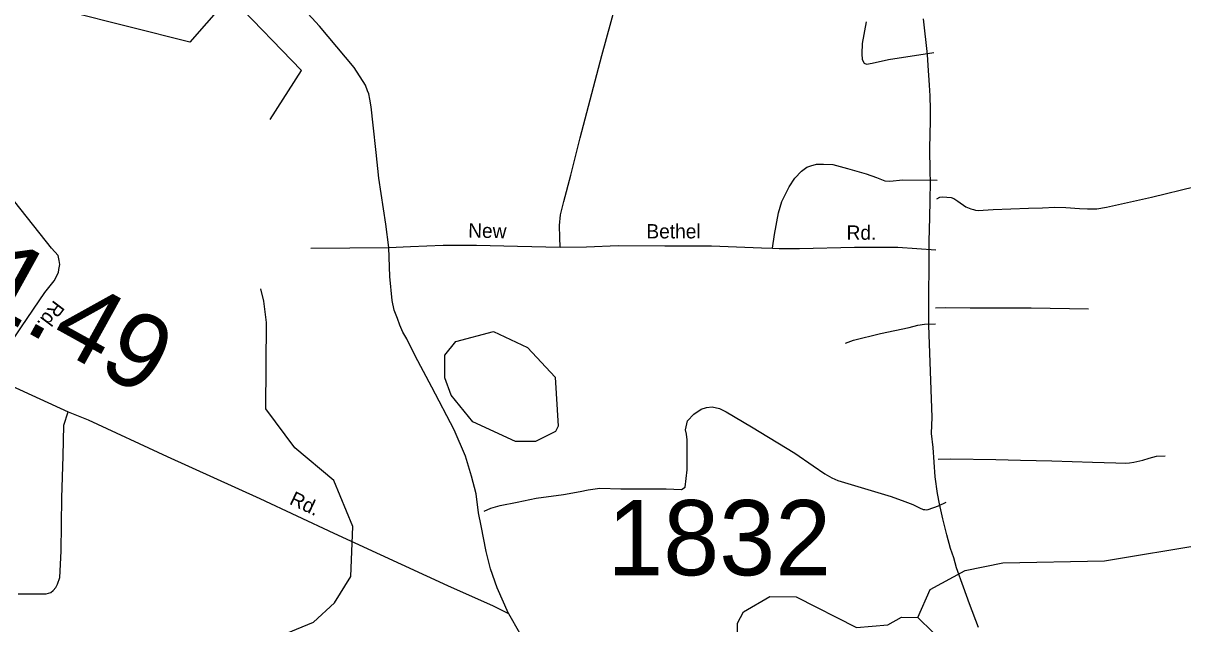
# Model space of a CAD drawing. Extents: x 2093524 to 2270757, y 289120 to 570408.
# Drawn here: x 2177691 to 2185392, y 480435 to 484427 of the extents above; entities that cross this region are included whole.
import ezdxf

# ---------------------------------------------------------------- set-up
doc = ezdxf.new("R2010")
doc.units = 0
for name, color, linetype in [('Exist Hydrographic Creek Single Shore', 7, 'Continuous'), ('Exist Hydrographic Misc Water Feature', 7, 'Continuous'), ('Exist Hydrographic Pond Under 1500 Sq Ft', 7, 'Continuous'), ('Exist Road Non-System Type 51', 7, 'Continuous'), ('Exist Road Non-System Type 51 Label', 7, 'Continuous'), ('Exist Road Primary US Attributed', 7, 'Continuous'), ('Exist Road Secondary Mileage Hundredths English Label', 7, 'Continuous'), ('Exist Road Secondary Type 51 Attributed', 7, 'Continuous'), ('Exist Road Secondary Type 51 Label', 7, 'Continuous'), ('Exist Road Secondary Type 51 Number Label', 7, 'Continuous')]:
    doc.layers.add(name, color=color, linetype=linetype)

msp = doc.modelspace()

# ---------------------------------------------------------------- linework, layer by layer
at = {"layer": 'Exist Hydrographic Creek Single Shore'}
for points in [[(2179330.5, 483787.4), (2179538.8, 484112.4), (2179085.6, 484584), (2179019.8, 484552.5), (2178796.7, 484301.1), (2177986.7, 484504.3), (2177728.8, 484637.5), (2176942.6, 485122.3), (2176548.7, 485546.8), (2176154.6, 486027.1), (2176077.7, 486300.8), (2175985.6, 486476.5), (2175758.6, 486773), (2175782.6, 486923.4), (2175857.7, 486974.5), (2176872.7, 487196.8)], [(2177817.8, 477580), (2177749.7, 477879.9), (2177763.6, 478273.2), (2177936.7, 478656.8), (2178118.8, 478931.9), (2178234.7, 479041.2), (2178316.7, 479265.9), (2178430.7, 479742.5), (2178595.7, 479985.2), (2178786.7, 480102.7), (2179617.7, 480446.9), (2179758.8, 480575.2), (2179865.8, 480750.2), (2179880.8, 481081.2), (2179753.7, 481388.8), (2179494.7, 481604), (2179301.7, 481863.6), (2179306.7, 482437.6), (2179288.8, 482579), (2179268.3, 482661.8)]]:
    msp.add_lwpolyline(points, dxfattribs=at)
at = {"layer": 'Exist Hydrographic Misc Water Feature'}
msp.add_lwpolyline([(2183632.9, 480477.9), (2183714.9, 480663.3), (2183947.8, 480789.7), (2184196.7, 480840.5), (2184871.8, 480853.2), (2185537.8, 480964.5), (2185987.9, 480958.8), (2186487.8, 480853.6), (2186720.9, 480878.5), (2186970.9, 480880), (2187088.8, 480831.7)], dxfattribs=at)
at = {"layer": 'Exist Hydrographic Pond Under 1500 Sq Ft'}
for points in [[(2180960.8, 481646.7), (2180676.8, 481777.1), (2180533.7, 481953.8), (2180491.7, 482069.4), (2180490.8, 482220.3), (2180564.7, 482310.7), (2180814.8, 482377.8), (2181039.8, 482271.6), (2181224.7, 482074.4), (2181242.8, 481749.3), (2181226.8, 481713.6), (2181093.7, 481647.3), (2180960.8, 481646.7)], [(2183632.9, 480477.9), (2183732.9, 480380.7), (2183725.7, 480262.8), (2183692.9, 480204.4), (2183501.8, 480070.4), (2183360.7, 480037.2), (2183226.9, 480085.8), (2182833.8, 480349.6), (2182467.7, 480281.5), (2182433.7, 480314.9), (2182433.7, 480439.6), (2182474.7, 480514.2), (2182648.8, 480615.7), (2182823.7, 480615.5), (2183224.8, 480410.6), (2183432.9, 480429.4), (2183524.8, 480480), (2183632.9, 480477.9)]]:
    msp.add_lwpolyline(points, dxfattribs=at)
at = {"layer": 'Exist Road Non-System Type 51'}
msp.add_line((2179600.2, 482932.3), (2180119.9, 482935.3), dxfattribs=at)
for points in [[(2181257.5, 482937.7), (2181255.2, 483003.7), (2181252.9, 483083.5), (2181258.2, 483153.5), (2181282, 483241.6), (2181326.8, 483417.9), (2181389.5, 483664.3), (2181534.3, 484212.7), (2181657.6, 484667.2)], [(2183288.4, 484436.4), (2183263.2, 484292.2), (2183259.5, 484222.4), (2183261.8, 484186.3), (2183276, 484160.4), (2183292, 484154.5), (2183329.8, 484160.7), (2183437.6, 484185.4), (2183739.3, 484231.2)], [(2177463.7, 482088.8), (2177680, 482409.9), (2177834.5, 482636.7), (2177896.1, 482714.8), (2177925.7, 482769), (2177927.8, 482791), (2177933.3, 482823), (2177929.3, 482849), (2177923.1, 482882.9), (2177878.8, 482932.7), (2177635.3, 483239.3), (2177174, 483840.3), (2176850, 484250.3)], [(2182667.2, 482931.4), (2182680.5, 483021.7), (2182707.6, 483165.8), (2182729.2, 483241.8), (2182760.9, 483303.8), (2182778.7, 483339.9), (2182816.2, 483396.2), (2182860.2, 483444.5), (2182895.8, 483470.7), (2182921.9, 483478.7), (2182959.8, 483491.1), (2183005.8, 483491.1), (2183067.7, 483487.6), (2183165.9, 483462), (2183288.2, 483424.8), (2183358.2, 483401.4), (2183412.2, 483379.6), (2183446.3, 483377.7), (2183532.1, 483386.1), (2183760, 483383.5)], [(2183758.8, 483259.5), (2183778.8, 483271.6), (2183796.9, 483273.9), (2183854.8, 483268.1), (2183870.8, 483262.2), (2183898.9, 483244.3), (2183951, 483206.8), (2183985.2, 483193), (2184003.1, 483189), (2184015.2, 483185.2), (2184033.2, 483183.2), (2184133, 483189.7), (2184367, 483197.2), (2184460.9, 483199.5), (2184542.7, 483204.1), (2184614.8, 483202.3), (2184706.8, 483194.9), (2184758.6, 483193.2), (2184820.6, 483193.6), (2184884.8, 483203.8), (2185184.3, 483271.6), (2185473.7, 483341.3)], [(2180119.9, 482935.3), (2180262.1, 482943.9), (2180479.7, 482951.4), (2180701.8, 482952.5), (2180973.6, 482946), (2181257.5, 482937.7)], [(2181257.5, 482937.7), (2181431.4, 482940.5), (2181641.5, 482949.7), (2181951.1, 482947.4), (2182263.1, 482947.4), (2182595.1, 482933.2), (2182667.2, 482931.4)], [(2182667.2, 482931.4), (2182711.1, 482929.9), (2182846.9, 482928.5), (2183210.9, 482938.6), (2183498.8, 482938.4), (2183750.8, 482921.5)], [(2183748.9, 482535.8), (2183814.9, 482538.1), (2183980.8, 482535.1), (2184384.6, 482535.5), (2184766.6, 482527.5)], [(2183152.5, 482300.4), (2183204.4, 482320.7), (2183384, 482365.7), (2183573.8, 482404.8), (2183633.4, 482419), (2183675.6, 482427.4), (2183749.4, 482429.8)], [(2177657.9, 480634.4), (2177783.9, 480635.2), (2177843.9, 480635.3), (2177873.9, 480643.5), (2177889.6, 480655.7), (2177907.7, 480677.6), (2177919.3, 480699.7), (2177933.3, 480743.7), (2177942.1, 480917.7), (2177948.2, 481271.8), (2177956.7, 481549.5), (2177959.5, 481755.4), (2177988.8, 481843.7)], [(2180751.6, 481183.5), (2180795.7, 481203.6), (2180857.4, 481222), (2180971.3, 481244.7), (2181097.1, 481269.4), (2181278.7, 481294.3), (2181388.7, 481315), (2181442.7, 481325.4), (2181520.6, 481335.7), (2181660.6, 481332.5), (2181960.4, 481332.1), (2182062.4, 481328.7), (2182086.3, 481343), (2182099.7, 481458.9), (2182100.9, 481596.9), (2182100.4, 481657), (2182096.3, 481694.8), (2182090, 481724.8), (2182103.6, 481784.8), (2182143.6, 481829), (2182193.4, 481861.4), (2182229.1, 481873.5), (2182267.2, 481877.7), (2182315.2, 481865.9), (2182359.4, 481844.3), (2182528, 481745.2), (2182814.7, 481568.8), (2182937, 481485.7), (2183015.3, 481432), (2183061.4, 481404.5), (2183101.7, 481386.6), (2183255.9, 481341.5), (2183454.2, 481280.5), (2183546.4, 481249.1), (2183598.4, 481227.4), (2183644.5, 481205.8), (2183668.6, 481195.8), (2183676.5, 481196), (2183678.5, 481196), (2183686.6, 481191.9), (2183700.4, 481193.9), (2183770.4, 481218.4), (2183820.2, 481244.6)], [(2183768.4, 481528.4), (2183852.5, 481532.6), (2184150.5, 481526.3), (2184314.5, 481523.4), (2184522.3, 481518.5), (2184792.1, 481510.2), (2184948.2, 481505.1), (2185010.1, 481503.2), (2185038.1, 481505.6), (2185066, 481509.6), (2185126, 481523.8), (2185167.9, 481536.1), (2185217.7, 481550.5), (2185273.9, 481552.7)]]:
    msp.add_lwpolyline(points, dxfattribs=at)
at = {"layer": 'Exist Road Primary US Attributed'}
msp.add_lwpolyline([(2184034.3, 480410.6), (2183975.9, 480568.5), (2183935.4, 480677.9), (2183888.5, 480807.7), (2183872.1, 480873.6), (2183850.1, 480935.4), (2183825.3, 481027.1), (2183798.9, 481132.9), (2183776.3, 481232.8), (2183763.9, 481300.6), (2183747.4, 481412.4), (2183734, 481606.5), (2183723.8, 481700.5), (2183727, 481808.1), (2183705.6, 482418), (2183705.1, 482523.9), (2183706.9, 482909.7), (2183708.6, 482977.8), (2183711.5, 483135.6), (2183715, 483247.7), (2183716.2, 483371.6), (2183713.9, 483439.6), (2183713.1, 483595.4), (2183716.1, 483777.4), (2183715.7, 483853.5), (2183715.2, 483943.4), (2183710.7, 484015.3), (2183701.8, 484145.4), (2183695.5, 484219.3), (2183670.3, 484455)], dxfattribs=at)
at = {"layer": 'Exist Road Secondary Type 51 Attributed'}
for points in [[(2180913, 480502.7), (2180838.1, 480674.5), (2180793.2, 480801.5), (2180764.8, 480916.7), (2180731.9, 481085.6), (2180715.5, 481172.3), (2180699, 481299.4), (2180669.1, 481417.5), (2180628.8, 481549.1), (2180552.5, 481724.1), (2180405.1, 482009.1), (2180294.1, 482216.4), (2180239.3, 482330.3), (2180211.3, 482373.9), (2180192.9, 482419.8), (2180176.7, 482463.8), (2180154.5, 482519.6), (2180142, 482583.5), (2180125.2, 482743.3), (2180119.9, 482935.3), (2180099.1, 483091.2), (2180053.4, 483396.8), (2180034.4, 483566.5), (2180015.5, 483750.2), (2180000.8, 483870.2), (2179992.4, 483922.2), (2179986.2, 483958.1), (2179978.1, 483977.9), (2179964, 484014), (2179889.3, 484131.6), (2179658, 484406.2), (2179122.9, 484992.9)], [(2177612.2, 482017.6), (2177988.8, 481843.7), (2178123.2, 481790.5), (2178646.5, 481547.5), (2179261.9, 481269.1), (2179752.9, 481037.8), (2180508.5, 480690.4), (2180811.2, 480554.1), (2180913, 480502.7)], [(2180913, 480502.7), (2180986.1, 480375.4), (2181038.4, 480264.1), (2181201.4, 479932.9), (2181321, 479714.6), (2181415.2, 479546.4), (2181504.9, 479408.9), (2181567.7, 479316.2), (2181652.9, 479211.5), (2181735.1, 479121.8), (2182206.1, 478649.4), (2182452.8, 478410.9), (2182678.5, 478180.7), (2182772.7, 478089.5), (2182850.5, 478023.7), (2182920.7, 477973.6), (2183014.9, 477936.2), (2183089.7, 477912.3), (2183279.6, 477849.5), (2183345.8, 477836.6)]]:
    msp.add_lwpolyline(points, dxfattribs=at)

# ---------------------------------------------------------------- texts
at = {"layer": 'Exist Road Non-System Type 51 Label'}
for s, rotation, p in [('New', 358.64331, (2180645.3, 483003)), ('Bethel', 359.99578, (2181829.8, 482996.7)), ('Rd.', 359.96018, (2183159.1, 482987.8)), ('Rd.', 232.812, (2177896.3, 482591.4))]:
    msp.add_text(s, height=95, rotation=rotation, dxfattribs=at).set_placement(p)
at = {"layer": 'Exist Road Secondary Mileage Hundredths English Label'}
msp.add_text('1.49', height=500, rotation=331.0643, dxfattribs=at).set_placement((2177358.1, 482569.5))
at = {"layer": 'Exist Road Secondary Type 51 Label'}
msp.add_text('Rd.', height=95, rotation=334.78017, dxfattribs=at).set_placement((2179452.8, 481233.6))
at = {"layer": 'Exist Road Secondary Type 51 Number Label'}
msp.add_text('1832', height=500, dxfattribs=at).set_placement((2181569.5, 480757.7))

doc.saveas('drawing.dxf')
